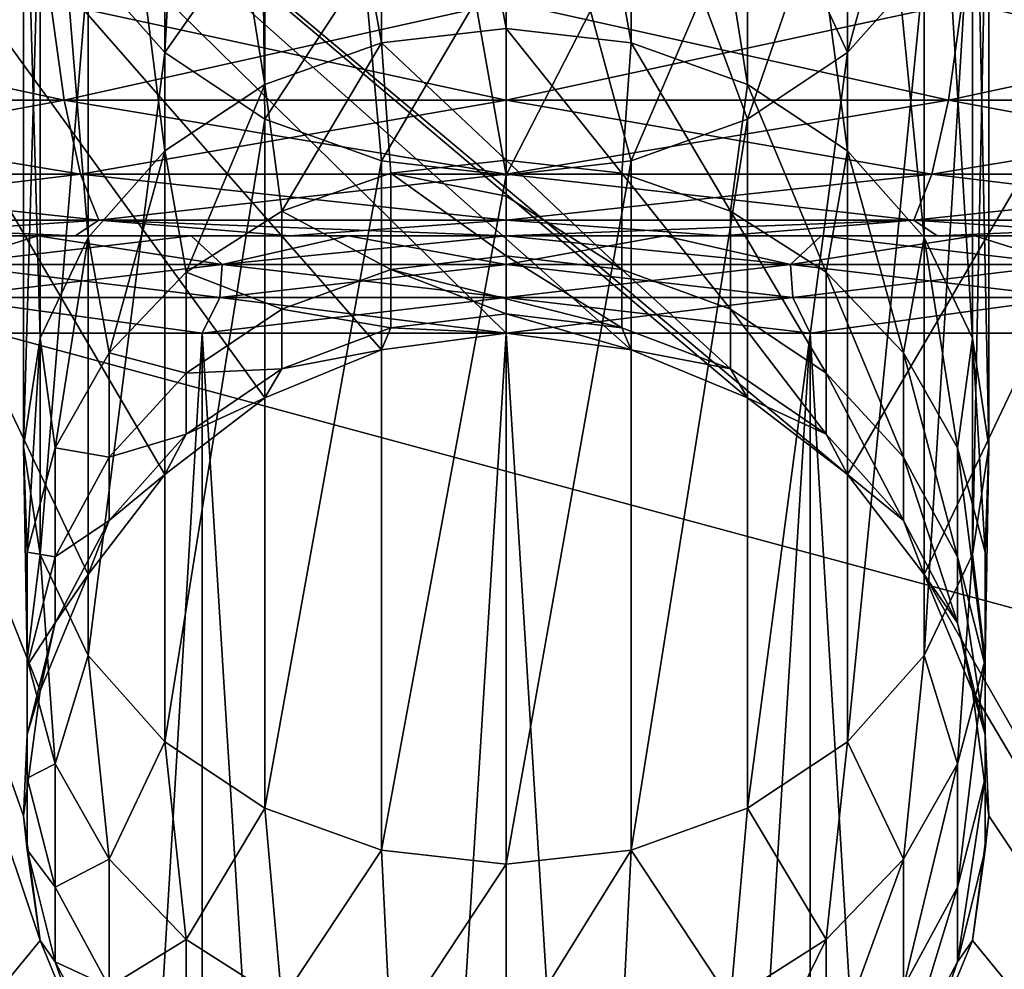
# Model space of a CAD drawing. Header units: metres. Extents: x -109 to 109, y -917 to 389.
# Tile 485 of 656: x -3.53 to 3.61, y -403.61 to -396.72. Entities that reach past the tile are written whole.
import ezdxf

# ---------------------------------------------------------------- set-up
doc = ezdxf.new("R2010")
doc.units = ezdxf.units.M
doc.layers.add('solid_24503124_XXX_01_SW0001', color=7, linetype='CONTINUOUS')
doc.layers.add('solid_24503124_XXX_01_SW0001_01', color=7, linetype='CONTINUOUS')

msp = doc.modelspace()

# ---------------------------------------------------------------- linework, layer by layer
at = {"layer": 'solid_24503124_XXX_01_SW0001'}
for points in [[(-36.877968, -391.122345, 80), (-3.037124, -393.693176, 80), (-36.877968, -408.877655, 80)], [(0, -396.789429, -160.25), (0, -391.789429, -168.910248), (-0.905867, -391.8927, -168.969879)], [(0.905867, -396.8927, -160.309631), (0.905867, -391.8927, -168.969879), (0, -391.789429, -168.910248)], [(0, -396.789429, -160.25), (0.905867, -396.8927, -160.309631), (0, -391.789429, -168.910248)], [(-3.38075, -403.405823, -21.299999), (-7.249827, -408.12616, -21.299999), (-7.249827, -391.87384, -21.299999)], [(0.905888, -399.119263, -21.299999), (0, -399, -21.299999), (-7.249827, -391.87384, -21.299999)], [(1.74995, -399.468872, -21.299999), (0.905888, -399.119263, -21.299999), (-7.249827, -391.87384, -21.299999)], [(2.47491, -400.025177, -21.299999), (1.74995, -399.468872, -21.299999), (-7.249827, -391.87384, -21.299999)], [(-3.499991, -402.5, -21.299999), (-3.38075, -403.405823, -21.299999), (-7.249827, -391.87384, -21.299999)], [(-3.38075, -401.594177, -21.299999), (-3.499991, -402.5, -21.299999), (-7.249827, -391.87384, -21.299999)], [(-3.03106, -400.749969, -21.299999), (-3.38075, -401.594177, -21.299999), (-7.249827, -391.87384, -21.299999)], [(-2.47491, -400.025177, -21.299999), (-3.03106, -400.749969, -21.299999), (-7.249827, -391.87384, -21.299999)], [(-1.74995, -399.468872, -21.299999), (-2.47491, -400.025177, -21.299999), (-7.249827, -391.87384, -21.299999)], [(-0.905888, -399.119263, -21.299999), (-1.74995, -399.468872, -21.299999), (-7.249827, -391.87384, -21.299999)], [(-0.905867, -396.8927, -160.309631), (-0.905867, -391.8927, -168.969879), (-1.75, -392.195496, -169.144714)], [(-0.905867, -396.8927, -160.309631), (0, -396.789429, -160.25), (-0.905867, -391.8927, -168.969879)], [(-1.75, -397.195496, -160.484451), (-1.75, -392.195496, -169.144714), (-2.474874, -392.677216, -169.422821)], [(-1.75, -397.195496, -160.484451), (-0.905867, -396.8927, -160.309631), (-1.75, -392.195496, -169.144714)], [(-2.474874, -397.677216, -160.762558), (-2.474874, -392.677216, -169.422821), (-3.031089, -393.304962, -169.785248)], [(-2.474874, -397.677216, -160.762558), (-1.75, -397.195496, -160.484451), (-2.474874, -392.677216, -169.422821)], [(-3.031089, -398.304962, -161.125), (-3.031089, -393.304962, -169.785248), (-3.38074, -394.036011, -170.207321)], [(-3.031089, -398.304962, -161.125), (-2.474874, -397.677216, -160.762558), (-3.031089, -393.304962, -169.785248)], [(-36.877968, -408.877655, 80), (-3.037124, -393.693176, 80), (-3.724197, -394.072937, 80)], [(-3.38074, -399.036011, -161.547073), (-3.38074, -394.036011, -170.207321), (-3.5, -394.820496, -170.660248)], [(-3.38074, -399.036011, -161.547073), (-3.031089, -398.304962, -161.125), (-3.38074, -394.036011, -170.207321)], [(-3.5, -399.820496, -162), (-3.5, -394.820496, -170.660248), (-3.38074, -395.605011, -171.11319)], [(-3.38074, -399.036011, -161.547073), (-3.5, -394.820496, -170.660248), (-3.5, -399.820496, -162)], [(-2.391562, -395.417114, -174.268753), (-2.474874, -396.963806, -171.89769), (-3.031089, -396.33606, -171.535248)], [(-2.391562, -395.417114, -174.268753), (-1.768181, -395.952332, -174.46077), (-2.474874, -396.963806, -171.89769)], [(-3.38074, -400.605011, -162.452927), (-3.5, -399.820496, -162), (-3.38074, -395.605011, -171.11319)], [(-3.38074, -400.605011, -162.452927), (-3.38074, -395.605011, -171.11319), (-3.031089, -396.33606, -171.535248)], [(-1.768181, -395.952332, -174.46077), (-1.75, -397.445496, -172.175797), (-2.474874, -396.963806, -171.89769)], [(-1.768181, -395.952332, -174.46077), (-1.030749, -396.351837, -174.553024), (-1.75, -397.445496, -172.175797)], [(-3.031089, -401.33606, -162.875), (-3.38074, -400.605011, -162.452927), (-3.031089, -396.33606, -171.535248)], [(-3.031089, -401.33606, -162.875), (-3.031089, -396.33606, -171.535248), (-2.474874, -396.963806, -171.89769)], [(-1.030749, -396.351837, -174.553024), (-0.905867, -397.748322, -172.350632), (-1.75, -397.445496, -172.175797)], [(-1.030749, -396.351837, -174.553024), (-0.222122, -396.592438, -174.540161), (-0.905867, -397.748322, -172.350632)], [(-3.206181, -397.309509, -380.006958), (-3.305305, -396.595856, -379.381134), (-6.529222, -396.595856, -380.155121)], [(-6.333416, -397.309509, -380.757751), (-3.206181, -397.309509, -380.006958), (-6.529222, -396.595856, -380.155121)], [(-6.333416, -397.309509, -419.742249), (-6.529222, -396.595856, -420.344879), (-3.305305, -396.595856, -421.118866)], [(-3.206181, -397.309509, -420.493042), (-6.333416, -397.309509, -419.742249), (-3.305305, -396.595856, -421.118866)], [(0, -397.309509, -379.754639), (0, -396.595856, -379.121002), (-3.305305, -396.595856, -379.381134)], [(-3.206181, -397.309509, -380.006958), (0, -397.309509, -379.754639), (-3.305305, -396.595856, -379.381134)], [(-3.206181, -397.309509, -420.493042), (-3.305305, -396.595856, -421.118866), (0, -396.595856, -421.378998)], [(0, -397.309509, -420.745361), (-3.206181, -397.309509, -420.493042), (0, -396.595856, -421.378998)], [(-0.222122, -396.592438, -174.540161), (0, -397.851593, -172.410248), (-0.905867, -397.748322, -172.350632)], [(-0.222122, -396.592438, -174.540161), (0.610706, -396.660126, -174.422928), (0, -397.851593, -172.410248)], [(3.206181, -397.309509, -380.006958), (3.305305, -396.595856, -379.381134), (0, -396.595856, -379.121002)], [(0, -397.309509, -379.754639), (3.206181, -397.309509, -380.006958), (0, -396.595856, -379.121002)], [(0.610706, -396.660126, -174.422928), (0.905867, -397.748322, -172.350632), (0, -397.851593, -172.410248)], [(0, -397.744019, -158.31427), (0, -396.789429, -160.25), (-0.905867, -396.8927, -160.309631)], [(0.837605, -397.837982, -158.353195), (0.905867, -396.8927, -160.309631), (0, -396.789429, -160.25)], [(0.837605, -397.837982, -158.353195), (0, -396.789429, -160.25), (0, -397.744019, -158.31427)], [(-1.626531, -398.11441, -158.467697), (-0.905867, -396.8927, -160.309631), (-1.75, -397.195496, -160.484451)], [(-1.626531, -398.11441, -158.467697), (-0.837605, -397.837982, -158.353195), (-0.905867, -396.8927, -160.309631)], [(-0.837605, -397.837982, -158.353195), (0, -397.744019, -158.31427), (-0.905867, -396.8927, -160.309631)], [(-2.474874, -401.963806, -163.237442), (-3.031089, -401.33606, -162.875), (-2.474874, -396.963806, -171.89769)], [(-2.474874, -401.963806, -163.237442), (-2.474874, -396.963806, -171.89769), (-1.75, -397.445496, -172.175797)], [(-2.320929, -398.55722, -158.651123), (-1.75, -397.195496, -160.484451), (-2.474874, -397.677216, -160.762558)], [(-2.320929, -398.55722, -158.651123), (-1.626531, -398.11441, -158.467697), (-1.75, -397.195496, -160.484451)], [(-3.087444, -397.846436, -380.756653), (-3.206181, -397.309509, -380.006958), (-6.333416, -397.309509, -380.757751)], [(-6.098866, -397.846436, -381.479614), (-3.087444, -397.846436, -380.756653), (-6.333416, -397.309509, -380.757751)], [(-6.098866, -397.846436, -419.020386), (-6.333416, -397.309509, -419.742249), (-3.206181, -397.309509, -420.493042)], [(-3.087444, -397.846436, -419.743347), (-6.098866, -397.846436, -419.020386), (-3.206181, -397.309509, -420.493042)], [(0, -397.846436, -380.513641), (0, -397.309509, -379.754639), (-3.206181, -397.309509, -380.006958)], [(-3.087444, -397.846436, -380.756653), (0, -397.846436, -380.513641), (-3.206181, -397.309509, -380.006958)], [(-3.087444, -397.846436, -419.743347), (-3.206181, -397.309509, -420.493042), (0, -397.309509, -420.745361)], [(0, -397.846436, -419.986359), (-3.087444, -397.846436, -419.743347), (0, -397.309509, -420.745361)], [(3.087444, -397.846436, -380.756653), (3.206181, -397.309509, -380.006958), (0, -397.309509, -379.754639)], [(0, -397.846436, -380.513641), (3.087444, -397.846436, -380.756653), (0, -397.309509, -379.754639)], [(-1.75, -402.445496, -163.515549), (-2.474874, -401.963806, -163.237442), (-1.75, -397.445496, -172.175797)], [(-1.75, -402.445496, -163.515549), (-1.75, -397.445496, -172.175797), (-0.905867, -397.748322, -172.350632)], [(-2.880444, -399.140717, -158.892807), (-2.474874, -397.677216, -160.762558), (-3.031089, -398.304962, -161.125)], [(-2.880444, -399.140717, -158.892807), (-2.320929, -398.55722, -158.651123), (-2.474874, -397.677216, -160.762558)], [(-0.905867, -402.748322, -163.690369), (-1.75, -402.445496, -163.515549), (-0.905867, -397.748322, -172.350632)], [(-0.905867, -402.748322, -163.690369), (-0.905867, -397.748322, -172.350632), (0, -397.851593, -172.410248)], [(0, -398.004913, -157.643326), (0, -397.744019, -158.31427), (-0.837605, -397.837982, -158.353195)], [(0.837605, -398.536591, -156.294739), (0, -397.744019, -158.31427), (0, -398.004913, -157.643326)], [(0.837605, -398.536591, -156.294739), (0.837605, -397.837982, -158.353195), (0, -397.744019, -158.31427)], [(-2.95506, -398.179688, -381.592499), (-3.087444, -397.846436, -380.756653), (-6.098866, -397.846436, -381.479614)], [(-5.837357, -398.179688, -382.284454), (-2.95506, -398.179688, -381.592499), (-6.098866, -397.846436, -381.479614)], [(-5.837357, -398.179688, -418.215546), (-6.098866, -397.846436, -419.020386), (-3.087444, -397.846436, -419.743347)], [(-2.95506, -398.179688, -418.907501), (-5.837357, -398.179688, -418.215546), (-3.087444, -397.846436, -419.743347)], [(0, -398.179688, -381.359924), (0, -397.846436, -380.513641), (-3.087444, -397.846436, -380.756653)], [(-2.95506, -398.179688, -381.592499), (0, -398.179688, -381.359924), (-3.087444, -397.846436, -380.756653)], [(-2.95506, -398.179688, -418.907501), (-3.087444, -397.846436, -419.743347), (0, -397.846436, -419.986359)], [(0, -398.179688, -419.140076), (-2.95506, -398.179688, -418.907501), (0, -397.846436, -419.986359)], [(-0.837605, -398.536591, -156.294739), (-0.837605, -397.837982, -158.353195), (-1.626531, -398.11441, -158.467697)], [(0, -398.438324, -156.268433), (0, -398.004913, -157.643326), (-0.837605, -397.837982, -158.353195)], [(-0.837605, -398.536591, -156.294739), (0, -398.438324, -156.268433), (-0.837605, -397.837982, -158.353195)], [(2.95506, -398.179688, -381.592499), (3.087444, -397.846436, -380.756653), (0, -397.846436, -380.513641)], [(0, -398.179688, -381.359924), (2.95506, -398.179688, -381.592499), (0, -397.846436, -380.513641)], [(0.837605, -398.536591, -156.294739), (0, -398.004913, -157.643326), (0, -398.438324, -156.268433)], [(-1.626531, -398.825592, -156.372131), (-1.626531, -398.11441, -158.467697), (-2.320929, -398.55722, -158.651123)], [(-1.626531, -398.825592, -156.372131), (-0.837605, -398.536591, -156.294739), (-1.626531, -398.11441, -158.467697)], [(-5.837357, -398.179688, -382.284454), (-4.659499, -398.292511, -382.863525), (-3.126137, -398.292511, -382.52356)], [(-5.837357, -398.179688, -382.284454), (-3.126137, -398.292511, -382.52356), (-2.95506, -398.179688, -381.592499)], [(-2.95506, -398.179688, -418.907501), (-4.659499, -398.292511, -417.636475), (-5.837357, -398.179688, -418.215546)], [(-2.95506, -398.179688, -418.907501), (-3.126137, -398.292511, -417.97644), (-4.659499, -398.292511, -417.636475)], [(-2.95506, -398.179688, -381.592499), (-3.126137, -398.292511, -382.52356), (-1.569066, -398.292511, -382.318512)], [(-2.95506, -398.179688, -418.907501), (-1.569066, -398.292511, -418.181488), (-3.126137, -398.292511, -417.97644)], [(-2.95506, -398.179688, -381.592499), (-1.569066, -398.292511, -382.318512), (0, -398.292511, -382.25)], [(-2.95506, -398.179688, -381.592499), (0, -398.292511, -382.25), (0, -398.179688, -381.359924)], [(0, -398.179688, -419.140076), (-1.569066, -398.292511, -418.181488), (-2.95506, -398.179688, -418.907501)], [(0, -398.179688, -419.140076), (0, -398.292511, -418.25), (-1.569066, -398.292511, -418.181488)], [(2.95506, -398.179688, -418.907501), (1.569066, -398.292511, -418.181488), (0, -398.292511, -418.25)], [(2.95506, -398.179688, -418.907501), (0, -398.292511, -418.25), (0, -398.179688, -419.140076)], [(-14.746329, -398.292511, -389.927917), (-4.480016, -398.292511, -389.434418), (-3.398258, -398.292511, -389.047363)], [(-14.746329, -398.292511, -389.927917), (-3.398258, -398.292511, -389.047363), (-2.283899, -398.292511, -388.768219)], [(-13.790349, -398.292511, -388.681671), (-14.746329, -398.292511, -389.927917), (-2.283899, -398.292511, -388.768219)], [(-13.790349, -398.292511, -388.681671), (-1.147451, -398.292511, -388.59964), (0, -398.292511, -388.543274)], [(12.729538, -398.292511, -387.523712), (-13.790349, -398.292511, -388.681671), (0, -398.292511, -388.543274)], [(-13.790349, -398.292511, -411.818329), (-1.147451, -398.292511, -411.90036), (-2.283899, -398.292511, -411.731781)], [(-13.790349, -398.292511, -411.818329), (-12.729538, -398.292511, -412.976288), (-1.147451, -398.292511, -411.90036)], [(-13.790349, -398.292511, -411.818329), (-2.283899, -398.292511, -411.731781), (-3.398258, -398.292511, -411.452637)], [(-13.790349, -398.292511, -411.818329), (-3.398258, -398.292511, -411.452637), (-4.480016, -398.292511, -411.065582)], [(-13.790349, -398.292511, -388.681671), (-2.283899, -398.292511, -388.768219), (-1.147451, -398.292511, -388.59964)], [(12.729538, -398.292511, -387.523712), (-12.729538, -398.292511, -387.523712), (-13.790349, -398.292511, -388.681671)], [(-12.729538, -398.292511, -412.976288), (0, -398.292511, -411.956726), (-1.147451, -398.292511, -411.90036)], [(-12.729538, -398.292511, -412.976288), (13.790349, -398.292511, -411.818329), (0, -398.292511, -411.956726)], [(11.57165, -398.292511, -386.462433), (-11.57165, -398.292511, -386.462433), (-12.729538, -398.292511, -387.523712)], [(12.729538, -398.292511, -387.523712), (11.57165, -398.292511, -386.462433), (-12.729538, -398.292511, -387.523712)], [(10.325844, -398.292511, -385.506287), (-10.325844, -398.292511, -385.506287), (-11.57165, -398.292511, -386.462433)], [(11.57165, -398.292511, -386.462433), (10.325844, -398.292511, -385.506287), (-11.57165, -398.292511, -386.462433)], [(9.001245, -398.292511, -384.662262), (-9.001245, -398.292511, -384.662262), (-10.325844, -398.292511, -385.506287)], [(10.325844, -398.292511, -385.506287), (9.001245, -398.292511, -384.662262), (-10.325844, -398.292511, -385.506287)], [(7.608299, -398.292511, -383.937012), (-7.608299, -398.292511, -383.937012), (-9.001245, -398.292511, -384.662262)], [(9.001245, -398.292511, -384.662262), (7.608299, -398.292511, -383.937012), (-9.001245, -398.292511, -384.662262)], [(6.157261, -398.292511, -383.335876), (-6.157261, -398.292511, -383.335876), (-7.608299, -398.292511, -383.937012)], [(7.608299, -398.292511, -383.937012), (6.157261, -398.292511, -383.335876), (-7.608299, -398.292511, -383.937012)], [(4.659499, -398.292511, -382.863525), (-4.659499, -398.292511, -382.863525), (-6.157261, -398.292511, -383.335876)], [(6.157261, -398.292511, -383.335876), (4.659499, -398.292511, -382.863525), (-6.157261, -398.292511, -383.335876)], [(3.126137, -398.292511, -382.52356), (-3.126137, -398.292511, -382.52356), (-4.659499, -398.292511, -382.863525)], [(4.659499, -398.292511, -382.863525), (3.126137, -398.292511, -382.52356), (-4.659499, -398.292511, -382.863525)], [(-3.398258, -398.292511, -389.047363), (-4.480016, -398.292511, -389.434418), (-4.058359, -398.499695, -389.099762)], [(-4.480016, -398.292511, -411.065582), (-3.398258, -398.292511, -411.452637), (-4.058359, -398.499695, -411.400238)], [(-3.398258, -398.292511, -389.047363), (-4.058359, -398.499695, -389.099762), (-2.060483, -398.499695, -388.564423)], [(-2.283899, -398.292511, -411.731781), (-2.060483, -398.499695, -411.935577), (-4.058359, -398.499695, -411.400238)], [(-3.398258, -398.292511, -411.452637), (-2.283899, -398.292511, -411.731781), (-4.058359, -398.499695, -411.400238)], [(-2.283899, -398.292511, -388.768219), (-3.398258, -398.292511, -389.047363), (-2.060483, -398.499695, -388.564423)], [(-3.272557, -399.830963, -159.178711), (-3.031089, -398.304962, -161.125), (-3.38074, -399.036011, -161.547073)], [(-3.272557, -399.830963, -159.178711), (-2.880444, -399.140717, -158.892807), (-3.031089, -398.304962, -161.125)], [(1.569066, -398.292511, -382.318512), (-1.569066, -398.292511, -382.318512), (-3.126137, -398.292511, -382.52356)], [(3.126137, -398.292511, -382.52356), (1.569066, -398.292511, -382.318512), (-3.126137, -398.292511, -382.52356)], [(-1.147451, -398.292511, -388.59964), (-2.283899, -398.292511, -388.768219), (-2.060483, -398.499695, -388.564423)], [(-2.283899, -398.292511, -411.731781), (-1.147451, -398.292511, -411.90036), (-2.060483, -398.499695, -411.935577)], [(-2.060483, -398.499695, -411.935577), (0, -398.292511, -411.956726), (0, -398.499695, -412.115845)], [(-1.147451, -398.292511, -411.90036), (0, -398.292511, -411.956726), (-2.060483, -398.499695, -411.935577)], [(-1.147451, -398.292511, -388.59964), (-2.060483, -398.499695, -388.564423), (0, -398.499695, -388.384155)], [(1.569066, -398.292511, -382.318512), (0, -398.292511, -382.25), (-1.569066, -398.292511, -382.318512)], [(-1.147451, -398.292511, -388.59964), (0, -398.499695, -388.384155), (0, -398.292511, -388.543274)], [(1.147451, -398.292511, -411.90036), (0, -398.499695, -412.115845), (0, -398.292511, -411.956726)], [(13.790349, -398.292511, -411.818329), (1.147451, -398.292511, -411.90036), (0, -398.292511, -411.956726)], [(1.147451, -398.292511, -411.90036), (2.060483, -398.499695, -411.935577), (0, -398.499695, -412.115845)], [(0, -398.749329, -154.865189), (0, -398.438324, -156.268433), (-0.837605, -398.536591, -156.294739)], [(0.837605, -398.960236, -154.162643), (0, -398.438324, -156.268433), (0, -398.749329, -154.865189)], [(0.837605, -398.960236, -154.162643), (0.837605, -398.536591, -156.294739), (0, -398.438324, -156.268433)], [(-2.077865, -398.741272, -388.465851), (-4.058359, -398.499695, -389.099762), (-4.092595, -398.741272, -389.005676)], [(-4.092595, -398.741272, -411.494324), (-4.058359, -398.499695, -411.400238), (-2.060483, -398.499695, -411.935577)], [(-4.092595, -398.741272, -411.494324), (-2.060483, -398.499695, -411.935577), (-2.077865, -398.741272, -412.034149)], [(-2.077865, -398.741272, -388.465851), (-2.060483, -398.499695, -388.564423), (-4.058359, -398.499695, -389.099762)], [(-2.077865, -398.741272, -412.034149), (0, -398.499695, -412.115845), (0, -398.741272, -412.215942)], [(-2.077865, -398.741272, -412.034149), (-2.060483, -398.499695, -411.935577), (0, -398.499695, -412.115845)], [(-2.077865, -398.741272, -388.465851), (0, -398.741272, -388.284058), (-2.060483, -398.499695, -388.564423)], [(-2.060483, -398.499695, -388.564423), (0, -398.741272, -388.284058), (0, -398.499695, -388.384155)], [(2.077865, -398.741272, -388.465851), (2.060483, -398.499695, -388.564423), (0, -398.499695, -388.384155)], [(2.077865, -398.741272, -388.465851), (0, -398.499695, -388.384155), (0, -398.741272, -388.284058)], [(-2.320929, -399.288574, -156.49614), (-2.320929, -398.55722, -158.651123), (-2.880444, -399.140717, -158.892807)], [(-2.320929, -399.288574, -156.49614), (-1.626531, -398.825592, -156.372131), (-2.320929, -398.55722, -158.651123)], [(-0.837605, -398.960236, -154.162643), (-0.837605, -398.536591, -156.294739), (-1.626531, -398.825592, -156.372131)], [(0, -398.859406, -154.149399), (0, -398.749329, -154.865189), (-0.837605, -398.536591, -156.294739)], [(-0.837605, -398.960236, -154.162643), (0, -398.859406, -154.149399), (-0.837605, -398.536591, -156.294739)], [(-4.092595, -398.741272, -411.494324), (-2.204994, -399, -412.045685), (-4.3349, -399, -411.439667)], [(-4.092595, -398.741272, -389.005676), (-4.3349, -399, -389.060333), (-2.204994, -399, -388.454315)], [(-4.092595, -398.741272, -411.494324), (-2.077865, -398.741272, -412.034149), (-2.204994, -399, -412.045685)], [(-2.077865, -398.741272, -388.465851), (-4.092595, -398.741272, -389.005676), (-2.204994, -399, -388.454315)], [(-2.077865, -398.741272, -388.465851), (-2.204994, -399, -388.454315), (0, -399, -388.25)], [(-2.204994, -399, -412.045685), (0, -398.741272, -412.215942), (0, -399, -412.25)], [(-2.077865, -398.741272, -412.034149), (0, -398.741272, -412.215942), (-2.204994, -399, -412.045685)], [(-2.077865, -398.741272, -388.465851), (0, -399, -388.25), (0, -398.741272, -388.284058)], [(2.077865, -398.741272, -412.034149), (2.204994, -399, -412.045685), (0, -399, -412.25)], [(0, -398.741272, -412.215942), (2.077865, -398.741272, -412.034149), (0, -399, -412.25)], [(0.837605, -398.960236, -154.162643), (0, -398.749329, -154.865189), (0, -398.859406, -154.149399)], [(-1.626531, -399.256897, -154.20163), (-1.626531, -398.825592, -156.372131), (-2.320929, -399.288574, -156.49614)], [(-1.626531, -399.256897, -154.20163), (-0.837605, -398.960236, -154.162643), (-1.626531, -398.825592, -156.372131)], [(0, -399, -152), (0, -398.859406, -154.149399), (-0.837605, -398.960236, -154.162643)], [(0.905867, -399.119263, -152), (0, -398.859406, -154.149399), (0, -399, -152)], [(0.905867, -399.119263, -152), (0.837605, -398.960236, -154.162643), (0, -398.859406, -154.149399)], [(-2.204994, -399, -412.045685), (-2.204994, -434.5, -412.045685), (-4.3349, -434.5, -411.439667)], [(-4.3349, -399, -411.439667), (-2.204994, -399, -412.045685), (-4.3349, -434.5, -411.439667)], [(-4.3349, -399, -389.060333), (-4.3349, -434.5, -389.060333), (-2.204994, -434.5, -388.454315)], [(-2.204994, -399, -388.454315), (-4.3349, -399, -389.060333), (-2.204994, -434.5, -388.454315)], [(-2.204994, -434.5, -412.045685), (0, -399, -412.25), (0, -434.5, -412.25)], [(-2.204994, -399, -388.454315), (0, -434.5, -388.25), (0, -399, -388.25)], [(-2.204994, -399, -388.454315), (-2.204994, -434.5, -388.454315), (0, -434.5, -388.25)], [(-2.204994, -399, -412.045685), (0, -399, -412.25), (-2.204994, -434.5, -412.045685)], [(-0.905867, -399.119263, -152), (-0.837605, -398.960236, -154.162643), (-1.626531, -399.256897, -154.20163)], [(-0.905867, -399.119263, -152), (0, -399, -152), (-0.837605, -398.960236, -154.162643)], [(-0.905867, -399.119263, -152), (0, -399, -21.299999), (0, -399, -152)], [(2.204994, -399, -412.045685), (2.204994, -434.5, -412.045685), (0, -434.5, -412.25)], [(0, -399, -412.25), (2.204994, -399, -412.045685), (0, -434.5, -412.25)], [(-3.474481, -400.58783, -159.492218), (-3.38074, -399.036011, -161.547073), (-3.5, -399.820496, -162)], [(-3.474481, -400.58783, -159.492218), (-3.272557, -399.830963, -159.178711), (-3.38074, -399.036011, -161.547073)], [(-2.880444, -399.898651, -156.659515), (-2.880444, -399.140717, -158.892807), (-3.272557, -399.830963, -159.178711)], [(-2.880444, -399.898651, -156.659515), (-2.320929, -399.288574, -156.49614), (-2.880444, -399.140717, -158.892807)], [(-1.75, -399.468903, -152), (-1.74995, -399.468872, -21.299999), (-0.905888, -399.119263, -21.299999)], [(-1.75, -399.468903, -152), (-0.905888, -399.119263, -21.299999), (-0.905867, -399.119263, -152)], [(-1.75, -399.468903, -152), (-0.905867, -399.119263, -152), (-1.626531, -399.256897, -154.20163)], [(-2.320929, -399.732117, -154.264069), (-2.320929, -399.288574, -156.49614), (-2.880444, -399.898651, -156.659515)], [(-2.320929, -399.732117, -154.264069), (-1.626531, -399.256897, -154.20163), (-2.320929, -399.288574, -156.49614)], [(-1.75, -399.468903, -152), (-1.626531, -399.256897, -154.20163), (-2.320929, -399.732117, -154.264069)], [(-2.474874, -400.025116, -152), (-2.47491, -400.025177, -21.299999), (-1.74995, -399.468872, -21.299999)], [(-2.474874, -400.025116, -152), (-1.74995, -399.468872, -21.299999), (-1.75, -399.468903, -152)], [(-2.474874, -400.025116, -152), (-1.75, -399.468903, -152), (-2.320929, -399.732117, -154.264069)], [(-2.880444, -400.358307, -154.346329), (-2.320929, -399.732117, -154.264069), (-2.880444, -399.898651, -156.659515)], [(-2.474874, -400.025116, -152), (-2.320929, -399.732117, -154.264069), (-2.880444, -400.358307, -154.346329)], [(-3.474481, -401.367371, -159.815109), (-3.5, -399.820496, -162), (-3.38074, -400.605011, -162.452927)], [(-3.474481, -401.367371, -159.815109), (-3.474481, -400.58783, -159.492218), (-3.5, -399.820496, -162)], [(-3.272557, -400.620331, -156.852783), (-3.272557, -399.830963, -159.178711), (-3.474481, -400.58783, -159.492218)], [(-3.272557, -400.620331, -156.852783), (-2.880444, -399.898651, -156.659515), (-3.272557, -399.830963, -159.178711)], [(-2.880444, -400.358307, -154.346329), (-2.880444, -399.898651, -156.659515), (-3.272557, -400.620331, -156.852783)], [(-3.031089, -400.75, -152), (-2.47491, -400.025177, -21.299999), (-2.474874, -400.025116, -152)], [(-3.031089, -400.75, -152), (-2.474874, -400.025116, -152), (-2.880444, -400.358307, -154.346329)], [(-3.031089, -400.75, -152), (-3.03106, -400.749969, -21.299999), (-2.47491, -400.025177, -21.299999)], [(-3.272557, -401.09903, -154.443649), (-2.880444, -400.358307, -154.346329), (-3.272557, -400.620331, -156.852783)], [(-3.031089, -400.75, -152), (-2.880444, -400.358307, -154.346329), (-3.272557, -401.09903, -154.443649)], [(-3.474481, -401.411682, -157.064713), (-3.474481, -400.58783, -159.492218), (-3.474481, -401.367371, -159.815109)], [(-3.474481, -401.411682, -157.064713), (-3.272557, -400.620331, -156.852783), (-3.474481, -400.58783, -159.492218)], [(-3.272557, -402.124237, -160.128616), (-3.474481, -401.367371, -159.815109), (-3.38074, -400.605011, -162.452927)], [(-3.272557, -401.09903, -154.443649), (-3.272557, -400.620331, -156.852783), (-3.474481, -401.411682, -157.064713)], [(-3.272557, -402.124237, -160.128616), (-3.38074, -400.605011, -162.452927), (-3.031089, -401.33606, -162.875)], [(-3.38074, -401.594147, -152), (-3.38075, -401.594177, -21.299999), (-3.03106, -400.749969, -21.299999)], [(-3.38074, -401.594147, -152), (-3.03106, -400.749969, -21.299999), (-3.031089, -400.75, -152)], [(-3.38074, -401.594147, -152), (-3.031089, -400.75, -152), (-3.272557, -401.09903, -154.443649)], [(-3.474481, -401.911285, -154.550369), (-3.272557, -401.09903, -154.443649), (-3.474481, -401.411682, -157.064713)], [(-3.38074, -401.594147, -152), (-3.272557, -401.09903, -154.443649), (-3.474481, -401.911285, -154.550369)], [(-3.474481, -402.226715, -157.28299), (-3.474481, -401.367371, -159.815109), (-3.272557, -402.124237, -160.128616)], [(-3.474481, -402.226715, -157.28299), (-3.474481, -401.411682, -157.064713), (-3.474481, -401.367371, -159.815109)], [(-2.880444, -402.814484, -160.414536), (-3.272557, -402.124237, -160.128616), (-3.031089, -401.33606, -162.875)], [(-2.880444, -402.814484, -160.414536), (-3.031089, -401.33606, -162.875), (-2.474874, -401.963806, -163.237442)], [(-3.474481, -401.911285, -154.550369), (-3.474481, -401.411682, -157.064713), (-3.474481, -402.226715, -157.28299)], [(-3.5, -402.5, -152), (-3.38075, -401.594177, -21.299999), (-3.38074, -401.594147, -152)], [(-3.5, -402.5, -152), (-3.38074, -401.594147, -152), (-3.474481, -401.911285, -154.550369)], [(-3.5, -402.5, -152), (-3.499991, -402.5, -21.299999), (-3.38075, -401.594177, -21.299999)], [(-3.5, -402.5, -152), (-3.474481, -401.911285, -154.550369), (-3.474481, -402.747864, -154.660294)], [(-3.474481, -402.747864, -154.660294), (-3.474481, -401.911285, -154.550369), (-3.474481, -402.226715, -157.28299)], [(-2.320929, -403.397949, -160.656219), (-2.880444, -402.814484, -160.414536), (-2.474874, -401.963806, -163.237442)], [(-2.320929, -403.397949, -160.656219), (-2.474874, -401.963806, -163.237442), (-1.75, -402.445496, -163.515549)], [(-3.272557, -403.018066, -157.494919), (-3.474481, -402.226715, -157.28299), (-3.272557, -402.124237, -160.128616)], [(-3.272557, -403.018066, -157.494919), (-3.272557, -402.124237, -160.128616), (-2.880444, -402.814484, -160.414536)], [(-3.474481, -402.747864, -154.660294), (-3.474481, -402.226715, -157.28299), (-3.272557, -403.018066, -157.494919)], [(-1.626531, -403.84079, -160.839645), (-2.320929, -403.397949, -160.656219), (-1.75, -402.445496, -163.515549)], [(-1.626531, -403.84079, -160.839645), (-1.75, -402.445496, -163.515549), (-0.905867, -402.748322, -163.690369)], [(-3.38074, -403.405853, -152), (-3.499991, -402.5, -21.299999), (-3.5, -402.5, -152)], [(-3.38074, -403.405853, -152), (-3.5, -402.5, -152), (-3.474481, -402.747864, -154.660294)], [(-3.38074, -403.405853, -152), (-3.38075, -403.405823, -21.299999), (-3.499991, -402.5, -21.299999)], [(-3.272557, -403.56012, -154.767014), (-3.474481, -402.747864, -154.660294), (-3.272557, -403.018066, -157.494919)], [(-3.38074, -403.405853, -152), (-3.474481, -402.747864, -154.660294), (-3.272557, -403.56012, -154.767014)], [(-0.837605, -404.117218, -160.954147), (-1.626531, -403.84079, -160.839645), (-0.905867, -402.748322, -163.690369)], [(-2.880444, -403.739746, -157.688187), (-3.272557, -403.018066, -157.494919), (-2.880444, -402.814484, -160.414536)], [(-2.880444, -403.739746, -157.688187), (-2.880444, -402.814484, -160.414536), (-2.320929, -403.397949, -160.656219)], [(-3.272557, -403.56012, -154.767014), (-3.272557, -403.018066, -157.494919), (-2.880444, -403.739746, -157.688187)], [(-3.38075, -403.405823, -21.299999), (-3.03106, -404.250031, -21.299999), (-7.249827, -408.12616, -21.299999)], [(-3.031089, -404.25, -152), (-3.03106, -404.250031, -21.299999), (-3.38075, -403.405823, -21.299999)], [(-3.031089, -404.25, -152), (-3.38075, -403.405823, -21.299999), (-3.38074, -403.405853, -152)], [(-3.031089, -404.25, -152), (-3.38074, -403.405853, -152), (-3.272557, -403.56012, -154.767014)], [(-2.320929, -404.349792, -157.851578), (-2.880444, -403.739746, -157.688187), (-2.320929, -403.397949, -160.656219)], [(-2.320929, -404.349792, -157.851578), (-2.320929, -403.397949, -160.656219), (-1.626531, -403.84079, -160.839645)], [(-2.880444, -404.300873, -154.864334), (-3.272557, -403.56012, -154.767014), (-2.880444, -403.739746, -157.688187)], [(-3.031089, -404.25, -152), (-3.272557, -403.56012, -154.767014), (-2.880444, -404.300873, -154.864334)]]:
    msp.add_3dface(points, dxfattribs=at)
at = {"layer": 'solid_24503124_XXX_01_SW0001_01'}
for points in [[(-37.000458, -390, 88), (-37.000458, -410, 88), (37.000458, -410, 88)], [(37.000458, -390, 88), (-37.000458, -390, 88), (37.000458, -410, 88)], [(36.877968, -391.122345, 80), (3.037124, -406.306824, 80), (3.724197, -405.927063, 80)], [(36.877968, -391.122345, 80), (36.877968, -408.877655, 80), (3.037124, -406.306824, 80)], [(2.47491, -400.025177, -21.299999), (-7.249827, -391.87384, -21.299999), (7.249827, -391.87384, -21.299999)], [(-0.905888, -399.119263, -21.299999), (-7.249827, -391.87384, -21.299999), (0, -399, -21.299999)], [(3.03106, -400.749969, -21.299999), (2.47491, -400.025177, -21.299999), (7.249827, -391.87384, -21.299999)], [(3.03106, -400.749969, -21.299999), (7.249827, -391.87384, -21.299999), (7.249827, -408.12616, -21.299999)], [(1.75, -397.195496, -160.484451), (1.75, -392.195496, -169.144714), (0.905867, -391.8927, -168.969879)], [(0.905867, -396.8927, -160.309631), (1.75, -397.195496, -160.484451), (0.905867, -391.8927, -168.969879)], [(2.474874, -397.677216, -160.762558), (2.474874, -392.677216, -169.422821), (1.75, -392.195496, -169.144714)], [(1.75, -397.195496, -160.484451), (2.474874, -397.677216, -160.762558), (1.75, -392.195496, -169.144714)], [(3.031089, -398.304962, -161.125), (3.031089, -393.304962, -169.785248), (2.474874, -392.677216, -169.422821)], [(2.474874, -397.677216, -160.762558), (3.031089, -398.304962, -161.125), (2.474874, -392.677216, -169.422821)], [(3.38074, -399.036011, -161.547073), (3.38074, -394.036011, -170.207321), (3.031089, -393.304962, -169.785248)], [(3.031089, -398.304962, -161.125), (3.38074, -399.036011, -161.547073), (3.031089, -393.304962, -169.785248)], [(3.38074, -394.036011, -170.207321), (3.5, -399.820496, -162), (3.5, -394.820496, -170.660248)], [(3.38074, -399.036011, -161.547073), (3.5, -399.820496, -162), (3.38074, -394.036011, -170.207321)], [(3.5, -394.820496, -170.660248), (3.5, -399.820496, -162), (3.38074, -400.605011, -162.452927)], [(3.38074, -395.605011, -171.11319), (3.5, -394.820496, -170.660248), (3.38074, -400.605011, -162.452927)], [(3.38074, -395.605011, -171.11319), (3.38074, -400.605011, -162.452927), (3.031089, -401.33606, -162.875)], [(3.031089, -396.33606, -171.535248), (3.38074, -395.605011, -171.11319), (3.031089, -401.33606, -162.875)], [(2.156766, -396.271301, -173.908295), (2.780146, -395.837402, -173.540787), (2.474874, -396.963806, -171.89769)], [(2.780146, -395.837402, -173.540787), (3.031089, -396.33606, -171.535248), (2.474874, -396.963806, -171.89769)], [(1.419333, -396.550964, -174.208145), (2.156766, -396.271301, -173.908295), (1.75, -397.445496, -172.175797)], [(2.156766, -396.271301, -173.908295), (2.474874, -396.963806, -171.89769), (1.75, -397.445496, -172.175797)], [(3.031089, -396.33606, -171.535248), (3.031089, -401.33606, -162.875), (2.474874, -401.963806, -163.237442)], [(2.474874, -396.963806, -171.89769), (3.031089, -396.33606, -171.535248), (2.474874, -401.963806, -163.237442)], [(0, -397.309509, -420.745361), (0, -396.595856, -421.378998), (3.305305, -396.595856, -421.118866)], [(3.206181, -397.309509, -420.493042), (0, -397.309509, -420.745361), (3.305305, -396.595856, -421.118866)], [(0.610706, -396.660126, -174.422928), (1.419333, -396.550964, -174.208145), (0.905867, -397.748322, -172.350632)], [(1.419333, -396.550964, -174.208145), (1.75, -397.445496, -172.175797), (0.905867, -397.748322, -172.350632)], [(3.206181, -397.309509, -380.006958), (6.333416, -397.309509, -380.757751), (3.305305, -396.595856, -379.381134)], [(3.206181, -397.309509, -420.493042), (3.305305, -396.595856, -421.118866), (6.529222, -396.595856, -420.344879)], [(6.333416, -397.309509, -419.742249), (3.206181, -397.309509, -420.493042), (6.529222, -396.595856, -420.344879)], [(6.333416, -397.309509, -380.757751), (6.529222, -396.595856, -380.155121), (3.305305, -396.595856, -379.381134)], [(0.837605, -397.837982, -158.353195), (1.626531, -398.11441, -158.467697), (0.905867, -396.8927, -160.309631)], [(1.626531, -398.11441, -158.467697), (1.75, -397.195496, -160.484451), (0.905867, -396.8927, -160.309631)], [(2.474874, -396.963806, -171.89769), (2.474874, -401.963806, -163.237442), (1.75, -402.445496, -163.515549)], [(1.75, -397.445496, -172.175797), (2.474874, -396.963806, -171.89769), (1.75, -402.445496, -163.515549)], [(1.626531, -398.11441, -158.467697), (2.320929, -398.55722, -158.651123), (1.75, -397.195496, -160.484451)], [(2.320929, -398.55722, -158.651123), (2.474874, -397.677216, -160.762558), (1.75, -397.195496, -160.484451)], [(0, -397.846436, -419.986359), (0, -397.309509, -420.745361), (3.206181, -397.309509, -420.493042)], [(3.087444, -397.846436, -419.743347), (0, -397.846436, -419.986359), (3.206181, -397.309509, -420.493042)], [(3.087444, -397.846436, -380.756653), (6.098866, -397.846436, -381.479614), (3.206181, -397.309509, -380.006958)], [(3.087444, -397.846436, -419.743347), (3.206181, -397.309509, -420.493042), (6.333416, -397.309509, -419.742249)], [(6.098866, -397.846436, -419.020386), (3.087444, -397.846436, -419.743347), (6.333416, -397.309509, -419.742249)], [(6.098866, -397.846436, -381.479614), (6.333416, -397.309509, -380.757751), (3.206181, -397.309509, -380.006958)], [(1.75, -397.445496, -172.175797), (1.75, -402.445496, -163.515549), (0.905867, -402.748322, -163.690369)], [(0.905867, -397.748322, -172.350632), (1.75, -397.445496, -172.175797), (0.905867, -402.748322, -163.690369)], [(2.320929, -398.55722, -158.651123), (2.880444, -399.140717, -158.892807), (2.474874, -397.677216, -160.762558)], [(2.880444, -399.140717, -158.892807), (3.031089, -398.304962, -161.125), (2.474874, -397.677216, -160.762558)], [(0.905867, -397.748322, -172.350632), (0.905867, -402.748322, -163.690369), (0, -402.851593, -163.75)], [(0, -397.851593, -172.410248), (0.905867, -397.748322, -172.350632), (0, -402.851593, -163.75)], [(-0.905867, -402.748322, -163.690369), (0, -397.851593, -172.410248), (0, -402.851593, -163.75)], [(0, -398.179688, -419.140076), (0, -397.846436, -419.986359), (3.087444, -397.846436, -419.743347)], [(2.95506, -398.179688, -418.907501), (0, -398.179688, -419.140076), (3.087444, -397.846436, -419.743347)], [(1.626531, -398.825592, -156.372131), (1.626531, -398.11441, -158.467697), (0.837605, -397.837982, -158.353195)], [(0.837605, -398.536591, -156.294739), (1.626531, -398.825592, -156.372131), (0.837605, -397.837982, -158.353195)], [(2.95506, -398.179688, -381.592499), (5.837357, -398.179688, -382.284454), (3.087444, -397.846436, -380.756653)], [(2.95506, -398.179688, -418.907501), (3.087444, -397.846436, -419.743347), (6.098866, -397.846436, -419.020386)], [(5.837357, -398.179688, -418.215546), (2.95506, -398.179688, -418.907501), (6.098866, -397.846436, -419.020386)], [(5.837357, -398.179688, -382.284454), (6.098866, -397.846436, -381.479614), (3.087444, -397.846436, -380.756653)], [(2.320929, -399.288574, -156.49614), (2.320929, -398.55722, -158.651123), (1.626531, -398.11441, -158.467697)], [(1.626531, -398.825592, -156.372131), (2.320929, -399.288574, -156.49614), (1.626531, -398.11441, -158.467697)], [(0, -398.179688, -381.359924), (0, -398.292511, -382.25), (1.569066, -398.292511, -382.318512)], [(0, -398.179688, -381.359924), (1.569066, -398.292511, -382.318512), (2.95506, -398.179688, -381.592499)], [(2.95506, -398.179688, -381.592499), (1.569066, -398.292511, -382.318512), (3.126137, -398.292511, -382.52356)], [(2.95506, -398.179688, -418.907501), (3.126137, -398.292511, -417.97644), (1.569066, -398.292511, -418.181488)], [(2.95506, -398.179688, -381.592499), (3.126137, -398.292511, -382.52356), (4.659499, -398.292511, -382.863525)], [(2.95506, -398.179688, -381.592499), (4.659499, -398.292511, -382.863525), (5.837357, -398.179688, -382.284454)], [(5.837357, -398.179688, -418.215546), (3.126137, -398.292511, -417.97644), (2.95506, -398.179688, -418.907501)], [(5.837357, -398.179688, -418.215546), (4.659499, -398.292511, -417.636475), (3.126137, -398.292511, -417.97644)], [(-12.729538, -398.292511, -412.976288), (12.729538, -398.292511, -412.976288), (13.790349, -398.292511, -411.818329)], [(-12.729538, -398.292511, -412.976288), (-11.57165, -398.292511, -414.037567), (12.729538, -398.292511, -412.976288)], [(-11.57165, -398.292511, -414.037567), (11.57165, -398.292511, -414.037567), (12.729538, -398.292511, -412.976288)], [(-11.57165, -398.292511, -414.037567), (-10.325844, -398.292511, -414.993713), (11.57165, -398.292511, -414.037567)], [(-10.325844, -398.292511, -414.993713), (10.325844, -398.292511, -414.993713), (11.57165, -398.292511, -414.037567)], [(-10.325844, -398.292511, -414.993713), (-9.001245, -398.292511, -415.837738), (10.325844, -398.292511, -414.993713)], [(-9.001245, -398.292511, -415.837738), (9.001245, -398.292511, -415.837738), (10.325844, -398.292511, -414.993713)], [(-9.001245, -398.292511, -415.837738), (-7.608299, -398.292511, -416.562988), (9.001245, -398.292511, -415.837738)], [(-7.608299, -398.292511, -416.562988), (7.608299, -398.292511, -416.562988), (9.001245, -398.292511, -415.837738)], [(-7.608299, -398.292511, -416.562988), (-6.157261, -398.292511, -417.164124), (7.608299, -398.292511, -416.562988)], [(-6.157261, -398.292511, -417.164124), (6.157261, -398.292511, -417.164124), (7.608299, -398.292511, -416.562988)], [(-6.157261, -398.292511, -417.164124), (-4.659499, -398.292511, -417.636475), (6.157261, -398.292511, -417.164124)], [(-4.659499, -398.292511, -417.636475), (4.659499, -398.292511, -417.636475), (6.157261, -398.292511, -417.164124)], [(-4.659499, -398.292511, -417.636475), (-3.126137, -398.292511, -417.97644), (4.659499, -398.292511, -417.636475)], [(-3.126137, -398.292511, -417.97644), (3.126137, -398.292511, -417.97644), (4.659499, -398.292511, -417.636475)], [(-3.126137, -398.292511, -417.97644), (-1.569066, -398.292511, -418.181488), (3.126137, -398.292511, -417.97644)], [(-1.569066, -398.292511, -418.181488), (1.569066, -398.292511, -418.181488), (3.126137, -398.292511, -417.97644)], [(-1.569066, -398.292511, -418.181488), (0, -398.292511, -418.25), (1.569066, -398.292511, -418.181488)], [(0, -398.292511, -388.543274), (0, -398.499695, -388.384155), (2.060483, -398.499695, -388.564423)], [(1.147451, -398.292511, -388.59964), (0, -398.292511, -388.543274), (2.060483, -398.499695, -388.564423)], [(12.729538, -398.292511, -387.523712), (0, -398.292511, -388.543274), (1.147451, -398.292511, -388.59964)], [(1.147451, -398.292511, -411.90036), (2.283899, -398.292511, -411.731781), (2.060483, -398.499695, -411.935577)], [(2.283899, -398.292511, -388.768219), (1.147451, -398.292511, -388.59964), (2.060483, -398.499695, -388.564423)], [(13.790349, -398.292511, -388.681671), (1.147451, -398.292511, -388.59964), (2.283899, -398.292511, -388.768219)], [(13.790349, -398.292511, -388.681671), (12.729538, -398.292511, -387.523712), (1.147451, -398.292511, -388.59964)], [(13.790349, -398.292511, -411.818329), (2.283899, -398.292511, -411.731781), (1.147451, -398.292511, -411.90036)], [(3.398258, -398.292511, -411.452637), (4.058359, -398.499695, -411.400238), (2.060483, -398.499695, -411.935577)], [(2.283899, -398.292511, -411.731781), (3.398258, -398.292511, -411.452637), (2.060483, -398.499695, -411.935577)], [(2.283899, -398.292511, -388.768219), (2.060483, -398.499695, -388.564423), (4.058359, -398.499695, -389.099762)], [(3.398258, -398.292511, -389.047363), (2.283899, -398.292511, -388.768219), (4.058359, -398.499695, -389.099762)], [(13.790349, -398.292511, -388.681671), (2.283899, -398.292511, -388.768219), (3.398258, -398.292511, -389.047363)], [(14.746329, -398.292511, -410.572083), (3.398258, -398.292511, -411.452637), (2.283899, -398.292511, -411.731781)], [(13.790349, -398.292511, -411.818329), (14.746329, -398.292511, -410.572083), (2.283899, -398.292511, -411.731781)], [(2.880444, -399.140717, -158.892807), (3.272557, -399.830963, -159.178711), (3.031089, -398.304962, -161.125)], [(3.272557, -399.830963, -159.178711), (3.38074, -399.036011, -161.547073), (3.031089, -398.304962, -161.125)], [(3.398258, -398.292511, -411.452637), (4.480016, -398.292511, -411.065582), (4.058359, -398.499695, -411.400238)], [(4.480016, -398.292511, -389.434418), (3.398258, -398.292511, -389.047363), (4.058359, -398.499695, -389.099762)], [(13.790349, -398.292511, -388.681671), (3.398258, -398.292511, -389.047363), (4.480016, -398.292511, -389.434418)], [(14.746329, -398.292511, -410.572083), (4.480016, -398.292511, -411.065582), (3.398258, -398.292511, -411.452637)], [(0, -398.741272, -412.215942), (0, -398.499695, -412.115845), (2.060483, -398.499695, -411.935577)], [(0, -398.741272, -412.215942), (2.060483, -398.499695, -411.935577), (2.077865, -398.741272, -412.034149)], [(2.077865, -398.741272, -412.034149), (2.060483, -398.499695, -411.935577), (4.058359, -398.499695, -411.400238)], [(4.092595, -398.741272, -389.005676), (4.058359, -398.499695, -389.099762), (2.060483, -398.499695, -388.564423)], [(4.092595, -398.741272, -389.005676), (2.060483, -398.499695, -388.564423), (2.077865, -398.741272, -388.465851)], [(2.077865, -398.741272, -412.034149), (4.058359, -398.499695, -411.400238), (4.092595, -398.741272, -411.494324)], [(1.626531, -399.256897, -154.20163), (1.626531, -398.825592, -156.372131), (0.837605, -398.536591, -156.294739)], [(0.837605, -398.960236, -154.162643), (1.626531, -399.256897, -154.20163), (0.837605, -398.536591, -156.294739)], [(2.880444, -399.898651, -156.659515), (2.880444, -399.140717, -158.892807), (2.320929, -398.55722, -158.651123)], [(2.320929, -399.288574, -156.49614), (2.880444, -399.898651, -156.659515), (2.320929, -398.55722, -158.651123)], [(0, -398.741272, -388.284058), (0, -399, -388.25), (2.204994, -399, -388.454315)], [(2.077865, -398.741272, -388.465851), (0, -398.741272, -388.284058), (2.204994, -399, -388.454315)], [(4.092595, -398.741272, -389.005676), (2.077865, -398.741272, -388.465851), (2.204994, -399, -388.454315)], [(2.077865, -398.741272, -412.034149), (4.092595, -398.741272, -411.494324), (2.204994, -399, -412.045685)], [(4.092595, -398.741272, -389.005676), (2.204994, -399, -388.454315), (4.3349, -399, -389.060333)], [(4.092595, -398.741272, -411.494324), (4.3349, -399, -411.439667), (2.204994, -399, -412.045685)], [(2.320929, -399.732117, -154.264069), (2.320929, -399.288574, -156.49614), (1.626531, -398.825592, -156.372131)], [(1.626531, -399.256897, -154.20163), (2.320929, -399.732117, -154.264069), (1.626531, -398.825592, -156.372131)], [(-0.905867, -399.119263, -152), (-0.905888, -399.119263, -21.299999), (0, -399, -21.299999)], [(0, -399, -152), (0, -399, -21.299999), (0.905888, -399.119263, -21.299999)], [(0.905867, -399.119263, -152), (0, -399, -152), (0.905888, -399.119263, -21.299999)], [(0, -399, -388.25), (0, -434.5, -388.25), (2.204994, -434.5, -388.454315)], [(2.204994, -399, -388.454315), (0, -399, -388.25), (2.204994, -434.5, -388.454315)], [(0.905867, -399.119263, -152), (1.626531, -399.256897, -154.20163), (0.837605, -398.960236, -154.162643)], [(2.204994, -399, -388.454315), (2.204994, -434.5, -388.454315), (4.3349, -434.5, -389.060333)], [(4.3349, -399, -389.060333), (2.204994, -399, -388.454315), (4.3349, -434.5, -389.060333)], [(4.3349, -399, -411.439667), (4.3349, -434.5, -411.439667), (2.204994, -434.5, -412.045685)], [(2.204994, -399, -412.045685), (4.3349, -399, -411.439667), (2.204994, -434.5, -412.045685)], [(3.272557, -399.830963, -159.178711), (3.474481, -400.58783, -159.492218), (3.38074, -399.036011, -161.547073)], [(3.474481, -400.58783, -159.492218), (3.5, -399.820496, -162), (3.38074, -399.036011, -161.547073)], [(0.905867, -399.119263, -152), (0.905888, -399.119263, -21.299999), (1.74995, -399.468872, -21.299999)], [(0.905867, -399.119263, -152), (1.74995, -399.468872, -21.299999), (1.75, -399.468903, -152)], [(0.905867, -399.119263, -152), (1.75, -399.468903, -152), (1.626531, -399.256897, -154.20163)], [(3.272557, -400.620331, -156.852783), (3.272557, -399.830963, -159.178711), (2.880444, -399.140717, -158.892807)], [(2.880444, -399.898651, -156.659515), (3.272557, -400.620331, -156.852783), (2.880444, -399.140717, -158.892807)], [(1.75, -399.468903, -152), (2.320929, -399.732117, -154.264069), (1.626531, -399.256897, -154.20163)], [(2.880444, -400.358307, -154.346329), (2.880444, -399.898651, -156.659515), (2.320929, -399.288574, -156.49614)], [(2.320929, -399.732117, -154.264069), (2.880444, -400.358307, -154.346329), (2.320929, -399.288574, -156.49614)], [(1.75, -399.468903, -152), (1.74995, -399.468872, -21.299999), (2.47491, -400.025177, -21.299999)], [(1.75, -399.468903, -152), (2.47491, -400.025177, -21.299999), (2.474874, -400.025116, -152)], [(1.75, -399.468903, -152), (2.474874, -400.025116, -152), (2.320929, -399.732117, -154.264069)], [(2.474874, -400.025116, -152), (2.880444, -400.358307, -154.346329), (2.320929, -399.732117, -154.264069)], [(3.474481, -401.411682, -157.064713), (3.474481, -400.58783, -159.492218), (3.272557, -399.830963, -159.178711)], [(3.272557, -400.620331, -156.852783), (3.474481, -401.411682, -157.064713), (3.272557, -399.830963, -159.178711)], [(3.474481, -401.367371, -159.815109), (3.38074, -400.605011, -162.452927), (3.5, -399.820496, -162)], [(3.474481, -400.58783, -159.492218), (3.474481, -401.367371, -159.815109), (3.5, -399.820496, -162)], [(3.272557, -401.09903, -154.443649), (3.272557, -400.620331, -156.852783), (2.880444, -399.898651, -156.659515)], [(2.880444, -400.358307, -154.346329), (3.272557, -401.09903, -154.443649), (2.880444, -399.898651, -156.659515)], [(2.474874, -400.025116, -152), (2.47491, -400.025177, -21.299999), (3.03106, -400.749969, -21.299999)], [(2.474874, -400.025116, -152), (3.03106, -400.749969, -21.299999), (3.031089, -400.75, -152)], [(2.474874, -400.025116, -152), (3.031089, -400.75, -152), (2.880444, -400.358307, -154.346329)], [(3.031089, -400.75, -152), (3.272557, -401.09903, -154.443649), (2.880444, -400.358307, -154.346329)], [(3.474481, -402.226715, -157.28299), (3.474481, -401.367371, -159.815109), (3.474481, -400.58783, -159.492218)], [(3.474481, -401.411682, -157.064713), (3.474481, -402.226715, -157.28299), (3.474481, -400.58783, -159.492218)], [(3.272557, -402.124237, -160.128616), (3.031089, -401.33606, -162.875), (3.38074, -400.605011, -162.452927)], [(3.474481, -401.367371, -159.815109), (3.272557, -402.124237, -160.128616), (3.38074, -400.605011, -162.452927)], [(3.474481, -401.911285, -154.550369), (3.474481, -401.411682, -157.064713), (3.272557, -400.620331, -156.852783)], [(3.272557, -401.09903, -154.443649), (3.474481, -401.911285, -154.550369), (3.272557, -400.620331, -156.852783)], [(3.38075, -401.594177, -21.299999), (3.03106, -400.749969, -21.299999), (7.249827, -408.12616, -21.299999)], [(3.031089, -400.75, -152), (3.03106, -400.749969, -21.299999), (3.38075, -401.594177, -21.299999)], [(3.031089, -400.75, -152), (3.38075, -401.594177, -21.299999), (3.38074, -401.594147, -152)], [(3.031089, -400.75, -152), (3.38074, -401.594147, -152), (3.272557, -401.09903, -154.443649)], [(3.38074, -401.594147, -152), (3.474481, -401.911285, -154.550369), (3.272557, -401.09903, -154.443649)], [(2.880444, -402.814484, -160.414536), (2.474874, -401.963806, -163.237442), (3.031089, -401.33606, -162.875)], [(3.272557, -402.124237, -160.128616), (2.880444, -402.814484, -160.414536), (3.031089, -401.33606, -162.875)], [(3.272557, -403.018066, -157.494919), (3.272557, -402.124237, -160.128616), (3.474481, -401.367371, -159.815109)], [(3.474481, -402.226715, -157.28299), (3.272557, -403.018066, -157.494919), (3.474481, -401.367371, -159.815109)], [(3.474481, -402.747864, -154.660294), (3.474481, -402.226715, -157.28299), (3.474481, -401.411682, -157.064713)], [(3.474481, -401.911285, -154.550369), (3.474481, -402.747864, -154.660294), (3.474481, -401.411682, -157.064713)], [(3.38074, -401.594147, -152), (3.38075, -401.594177, -21.299999), (3.499991, -402.5, -21.299999)], [(3.38074, -401.594147, -152), (3.499991, -402.5, -21.299999), (3.5, -402.5, -152)], [(3.38074, -401.594147, -152), (3.5, -402.5, -152), (3.474481, -401.911285, -154.550369)], [(3.499991, -402.5, -21.299999), (3.38075, -401.594177, -21.299999), (7.249827, -408.12616, -21.299999)], [(3.5, -402.5, -152), (3.474481, -402.747864, -154.660294), (3.474481, -401.911285, -154.550369)], [(2.320929, -403.397949, -160.656219), (1.75, -402.445496, -163.515549), (2.474874, -401.963806, -163.237442)], [(2.880444, -402.814484, -160.414536), (2.320929, -403.397949, -160.656219), (2.474874, -401.963806, -163.237442)], [(2.880444, -403.739746, -157.688187), (2.880444, -402.814484, -160.414536), (3.272557, -402.124237, -160.128616)], [(3.272557, -403.018066, -157.494919), (2.880444, -403.739746, -157.688187), (3.272557, -402.124237, -160.128616)], [(3.272557, -403.56012, -154.767014), (3.272557, -403.018066, -157.494919), (3.474481, -402.226715, -157.28299)], [(3.474481, -402.747864, -154.660294), (3.272557, -403.56012, -154.767014), (3.474481, -402.226715, -157.28299)], [(1.626531, -403.84079, -160.839645), (0.905867, -402.748322, -163.690369), (1.75, -402.445496, -163.515549)], [(2.320929, -403.397949, -160.656219), (1.626531, -403.84079, -160.839645), (1.75, -402.445496, -163.515549)], [(3.5, -402.5, -152), (3.38075, -403.405823, -21.299999), (3.38074, -403.405853, -152)], [(3.5, -402.5, -152), (3.38074, -403.405853, -152), (3.474481, -402.747864, -154.660294)], [(3.38075, -403.405823, -21.299999), (3.499991, -402.5, -21.299999), (7.249827, -408.12616, -21.299999)], [(3.5, -402.5, -152), (3.499991, -402.5, -21.299999), (3.38075, -403.405823, -21.299999)], [(-0.837605, -404.117218, -160.954147), (-0.905867, -402.748322, -163.690369), (0, -402.851593, -163.75)], [(0, -404.211182, -160.993057), (0, -402.851593, -163.75), (0.905867, -402.748322, -163.690369)], [(0.837605, -404.117218, -160.954147), (0, -404.211182, -160.993057), (0.905867, -402.748322, -163.690369)], [(1.626531, -403.84079, -160.839645), (0.837605, -404.117218, -160.954147), (0.905867, -402.748322, -163.690369)], [(3.38074, -403.405853, -152), (3.272557, -403.56012, -154.767014), (3.474481, -402.747864, -154.660294)], [(0, -404.211182, -160.993057), (-0.837605, -404.117218, -160.954147), (0, -402.851593, -163.75)], [(2.320929, -404.349792, -157.851578), (2.320929, -403.397949, -160.656219), (2.880444, -402.814484, -160.414536)], [(2.880444, -403.739746, -157.688187), (2.320929, -404.349792, -157.851578), (2.880444, -402.814484, -160.414536)], [(2.880444, -404.300873, -154.864334), (2.880444, -403.739746, -157.688187), (3.272557, -403.018066, -157.494919)], [(3.272557, -403.56012, -154.767014), (2.880444, -404.300873, -154.864334), (3.272557, -403.018066, -157.494919)], [(1.626531, -404.812805, -157.975571), (1.626531, -403.84079, -160.839645), (2.320929, -403.397949, -160.656219)], [(2.320929, -404.349792, -157.851578), (1.626531, -404.812805, -157.975571), (2.320929, -403.397949, -160.656219)], [(3.03106, -404.250031, -21.299999), (3.38075, -403.405823, -21.299999), (7.249827, -408.12616, -21.299999)], [(3.38074, -403.405853, -152), (3.38075, -403.405823, -21.299999), (3.03106, -404.250031, -21.299999)], [(3.38074, -403.405853, -152), (3.03106, -404.250031, -21.299999), (3.031089, -404.25, -152)], [(3.38074, -403.405853, -152), (3.031089, -404.25, -152), (3.272557, -403.56012, -154.767014)], [(3.031089, -404.25, -152), (2.880444, -404.300873, -154.864334), (3.272557, -403.56012, -154.767014)]]:
    msp.add_3dface(points, dxfattribs=at)

doc.saveas('drawing.dxf')
